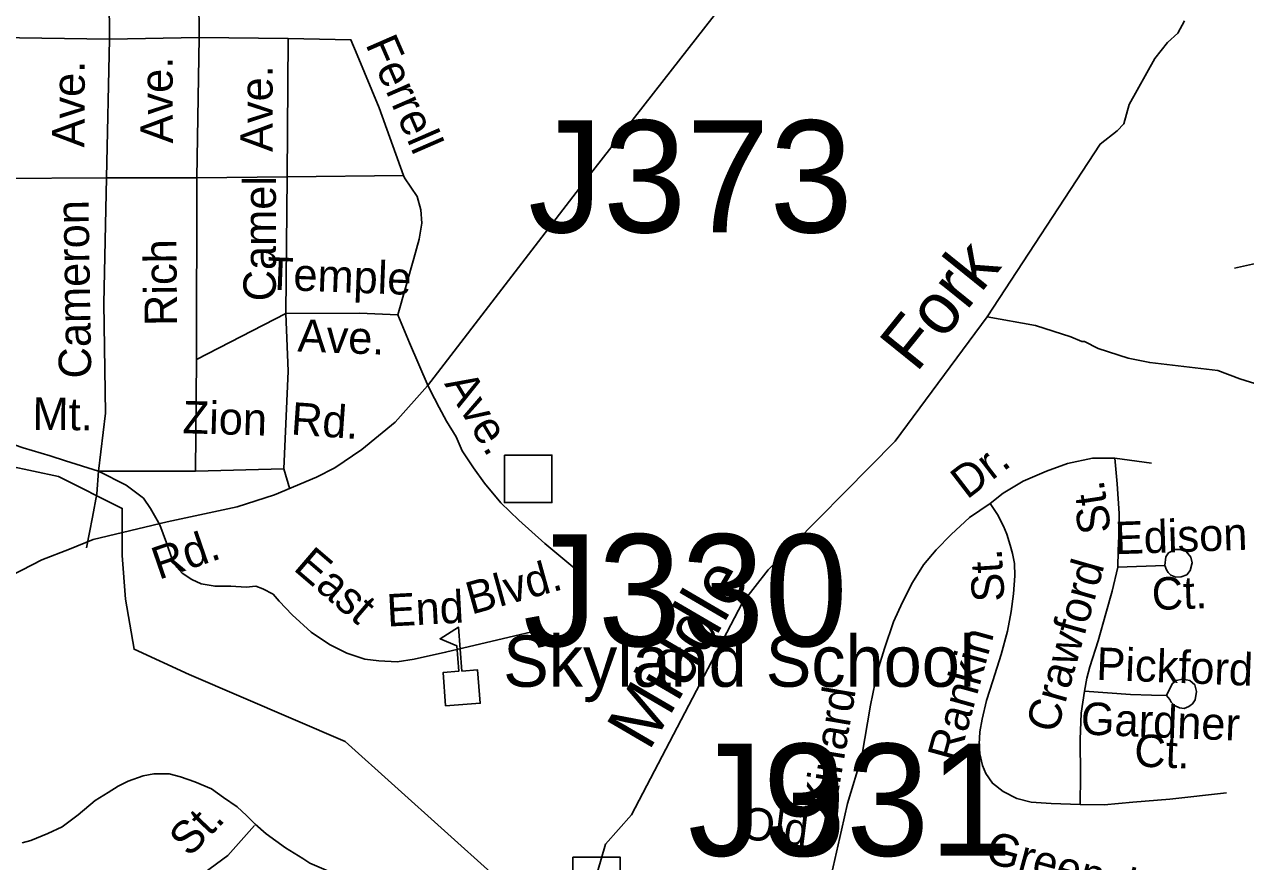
# Model space of a CAD drawing. Extents: x 1547597 to 1699558, y 810033 to 920809.
# Drawn here: x 1638613 to 1642191, y 857601 to 860053 of the extents above; entities that cross this region are included whole.
import ezdxf

# ---------------------------------------------------------------- set-up
doc = ezdxf.new("R2010")
doc.units = 0
for name, color, linetype in [('Exist Cultural Educational Facility High CELL', 7, 'Continuous'), ('Exist Cultural Educational Facility High Label', 7, 'Continuous'), ('Exist Hydrographic Creek Single Shore', 7, 'Continuous'), ('Exist Hydrographic Misc Water Feature', 7, 'Continuous'), ('Exist Road Non-System Structure Non-Sys Other CELL', 7, 'Continuous'), ('Exist Road Non-System Structure Non-Sys Other Number Label', 7, 'Continuous'), ('Exist Road Non-System Type 51', 7, 'Continuous'), ('Exist Road Non-System Type 51 Label', 7, 'Continuous'), ('Exist Road Primary US Divided Attributed', 7, 'Continuous'), ('Exist Road Primary US Label', 7, 'Continuous'), ('Old_Level_32', 7, 'Continuous')]:
    doc.layers.add(name, color=color, linetype=linetype)

msp = doc.modelspace()

# ---------------------------------------------------------------- linework, layer by layer
at = {"layer": 'Exist Cultural Educational Facility High CELL'}
msp.add_lwpolyline([(1639847.4, 858057.1), (1639839.9, 858154.7), (1639885.8, 858158.2), (1639880.1, 858233.1), (1639831.3, 858253.6), (1639885.5, 858287.1), (1639895.4, 858159), (1639941.3, 858162.5), (1639948.8, 858064.9)], close=True, dxfattribs=at)
at = {"layer": 'Exist Hydrographic Creek Single Shore'}
msp.add_lwpolyline([(1640284.2, 857511.6), (1640292.4, 857570.4), (1640315.6, 857651.7), (1640392, 857737.7), (1640716.6, 858357.6), (1640792.5, 858455.7), (1641165, 858832.4), (1641434, 859196.6), (1641764.9, 859702.9), (1641815.5, 859742), (1641834.5, 859762), (1641850.4, 859819), (1641925.8, 859953), (1641962.2, 860000.5), (1641993.3, 860027.9), (1642012.3, 860063.8)], dxfattribs=at)
at = {"layer": 'Exist Hydrographic Misc Water Feature'}
for points in [[(1640287.5, 857369.4), (1640221.5, 857352.9), (1640095.9, 857429), (1639989.5, 857559.7), (1639552.8, 857952.6), (1639096.5, 858149), (1638934.5, 858222.7), (1638910, 858370), (1638900.2, 858497.7), (1638900.2, 858635.2), (1638713.7, 858728.5), (1638345.7, 858807.1), (1638115.1, 858974), (1637874.7, 859170.5), (1637801.5, 859306.6), (1637776.9, 859512.9), (1637767.1, 859962.2), (1637830.9, 860075.1)], [(1642293.7, 858977.7), (1642174.2, 859014.6), (1642110.4, 859039.1), (1641910.8, 859062.7), (1641846.9, 859075.2), (1641759.1, 859103.9), (1641719.4, 859124.2), (1641711.4, 859124.3), (1641679.5, 859138.5), (1641575.8, 859171.4), (1641434, 859196.6)]]:
    msp.add_lwpolyline(points, dxfattribs=at)
at = {"layer": 'Exist Road Non-System Structure Non-Sys Other CELL'}
for points in [[(1640019.7, 858791.7), (1640158.7, 858791.7), (1640158.7, 858652.7), (1640019.7, 858652.7)], [(1640220.1, 857613.3), (1640359.1, 857613.3), (1640359.1, 857474.3), (1640220.1, 857474.3)]]:
    msp.add_lwpolyline(points, close=True, dxfattribs=at)
at = {"layer": 'Exist Road Non-System Type 51'}
for p, q in [((1638860.5, 860453.6), (1638862.4, 860009.7)), ((1639122.5, 860454.4), (1639125.4, 860015.1)), ((1638862.4, 860009.7), (1638501.9, 860015.9)), ((1638862.4, 860009.7), (1638854, 859604.1)), ((1639125.4, 860015.1), (1638862.4, 860009.7)), ((1639125.4, 860015.1), (1639118.4, 859604)), ((1639385.8, 860012.3), (1639125.4, 860015.1)), ((1639385.8, 860012.3), (1639383, 859606.8)), ((1638854, 859604.1), (1638493.5, 859601.5)), ((1639118.4, 859604), (1638854, 859604.1)), ((1639117.4, 859071.7), (1639118.4, 859604)), ((1639383, 859606.8), (1639118.4, 859604)), ((1639379, 859206.2), (1639383, 859606.8)), ((1639724.1, 859611), (1639383, 859606.8)), ((1639379, 859206.2), (1639117.4, 859071.7)), ((1639117.4, 859071.7), (1639114.9, 858744.1)), ((1641915.9, 858768), (1641807.9, 858783)), ((1638830.6, 858744.1), (1639114.9, 858744.1)), ((1639114.9, 858744.1), (1639373.9, 858751.5)), ((1639373.9, 858751.5), (1639391, 858691.4)), ((1641817.2, 858463.1), (1641955.2, 858467.8))]:
    msp.add_line(p, q, dxfattribs=at)
for points in [[(1639385.8, 860012.3), (1639570.1, 860008.3), (1639588.6, 859964.6), (1639652.3, 859808.6), (1639724.1, 859611)], [(1638830.6, 858744.1), (1638850.9, 858914.3), (1638846.4, 859235.8), (1638854, 859604.1)], [(1639707.6, 859202.9), (1639754.6, 859367.3), (1639769.7, 859424.4), (1639778.1, 859471.3), (1639774.7, 859510.3), (1639764.6, 859548.9), (1639727.1, 859604), (1639724.1, 859611)], [(1643409.9, 859015.2), (1643258.1, 859110.5), (1643137.9, 859198.6), (1642988, 859306.7), (1642882.8, 859377.7), (1642840.7, 859405.2), (1642805.8, 859417.3), (1642788.7, 859418.2), (1642758.1, 859419.1), (1642730.2, 859420.9), (1642695, 859419.1), (1642649.1, 859414.6), (1642580.2, 859407), (1642514.2, 859401.2), (1642458.7, 859390.2), (1642398.7, 859380.6), (1642338.3, 859370.5), (1642251.9, 859358.7), (1642211.3, 859350.6), (1642159.1, 859338.9)], [(1639373.9, 858751.5), (1639386.2, 859037.5), (1639379, 859206.2)], [(1639707.6, 859202.9), (1639595.3, 859207.9), (1639379, 859206.2)], [(1639796.5, 858993.2), (1639741.2, 859120.7), (1639707.6, 859202.9)], [(1640225.6, 858459.9), (1640138.1, 858532.5), (1640061.7, 858601.5), (1640009.6, 858651.8), (1639961.1, 858709.6), (1639929.5, 858754.3), (1639896, 858804.6), (1639878.2, 858845), (1639850.5, 858891.2), (1639828.9, 858931.5), (1639815.2, 858957.6), (1639796.5, 858993.2)], [(1638480.8, 858849.7), (1638559, 858830.4), (1638609.8, 858812.7), (1638688.5, 858789.8), (1638734.2, 858774.6), (1638830.6, 858744.1)], [(1641807.9, 858783), (1641742.5, 858782.5), (1641669.9, 858767.2), (1641607.8, 858744.7), (1641539.6, 858715.2), (1641481.2, 858679.8), (1641443, 858650.3)], [(1641807.9, 858783), (1641815.4, 858707), (1641820.6, 858620.9), (1641820.1, 858554.8), (1641817.6, 858510.9), (1641817.2, 858463.1)], [(1638830.6, 858744.1), (1638825.5, 858678.1), (1638812.9, 858609.5), (1638794.9, 858519.7)], [(1638830.6, 858744.1), (1638911.8, 858703.5), (1638962.6, 858665.4), (1638982.9, 858634.9), (1639010.6, 858587.7)], [(1641443, 858650.3), (1641382.8, 858608.8), (1641328.3, 858559), (1641284.6, 858514.5), (1641247.5, 858469.8), (1641215, 858418.1), (1641186.6, 858360.4), (1641160, 858302.7), (1641133.4, 858224.8), (1641112.9, 858159), (1641092, 858059.2), (1641066.6, 857909.6), (1641025.2, 857770.9), (1641007.1, 857692.8), (1640978.1, 857563.8)], [(1641707.1, 857768.1), (1641621.3, 857770.9), (1641563.3, 857775.2), (1641521.3, 857785.7), (1641481.5, 857805.9), (1641449.8, 857830.2), (1641430.1, 857858.4), (1641420.2, 857882.4), (1641412.5, 857916.6), (1641410.9, 857944.6), (1641413.2, 857980.6), (1641419.4, 858018.5), (1641432.3, 858072.9), (1641450.5, 858130.1), (1641475.1, 858207.9), (1641493.6, 858275.7), (1641504.2, 858333.7), (1641510.9, 858385.2), (1641515.1, 858437.6), (1641513.9, 858474.2), (1641508.9, 858503.1), (1641502, 858527.7), (1641492.2, 858559.7), (1641482.5, 858583.7), (1641464.6, 858617.5), (1641443, 858650.3)], [(1639010.6, 858587.7), (1639029.9, 858534.3), (1639045.1, 858488.6), (1639060.3, 858463.2), (1639075.6, 858445.4), (1639103.5, 858427.6), (1639131.4, 858414.9), (1639172, 858407.3), (1639217.7, 858407.3), (1639263.4, 858404.8), (1639291.3, 858407.3), (1639311.6, 858399.7), (1639342.1, 858384.4), (1639359.9, 858364.1), (1639397.9, 858323.5), (1639453.8, 858272.7), (1639507.1, 858237.1), (1639557.8, 858211.7), (1639611.1, 858194), (1639651.8, 858188.9), (1639705.1, 858186.3), (1639755.8, 858194), (1639847.2, 858214.3), (1640116.3, 858277.8)], [(1641955.2, 858467.8), (1641957.3, 858493.8), (1641965.6, 858505.7), (1641983.6, 858515.5), (1641999.6, 858515.4), (1642017.5, 858509.2), (1642031.3, 858493.1), (1642035.2, 858475.8), (1642029.3, 858453.7), (1642018.9, 858441.3), (1642003, 858435.5), (1641986.9, 858433.6), (1641972.8, 858439.7), (1641965, 858447.6), (1641959.2, 858455.8), (1641955.2, 858467.8)], [(1641817.2, 858463.1), (1641800.6, 858393.2), (1641782.1, 858327.3), (1641759.4, 858247.5), (1641734.7, 858171.8), (1641726.4, 858137.9), (1641719.6, 858100.4)], [(1641959.9, 858087.8), (1641976.2, 858121.6), (1641988.2, 858131.6), (1642006.3, 858135.4), (1642028.2, 858131.2), (1642042.2, 858119.1), (1642048, 858099.2), (1642043.7, 858075), (1642035.6, 858063.2), (1642025.5, 858055.2), (1642011.5, 858049.5), (1641997.6, 858051.6), (1641983.5, 858057.7), (1641973.7, 858067.7), (1641969.6, 858075.7), (1641959.9, 858087.8)], [(1641719.6, 858100.4), (1641709.5, 858036), (1641706.9, 857958), (1641708, 857851.9), (1641707.1, 857768.1)], [(1641719.6, 858100.4), (1641853.9, 858090.7), (1641915.9, 858088.2), (1641959.9, 858087.8)], [(1639789.5, 857450.5), (1639450, 857596.3), (1639429.5, 857610.1), (1639378, 857640.9), (1639321.9, 857682.1), (1639289.2, 857710.8), (1639264, 857736), (1639236.7, 857761.3), (1639196.8, 857788.6), (1639161.1, 857813.8), (1639112.7, 857834.8), (1639070.7, 857849.5), (1639037.1, 857857.9), (1638993, 857857.9), (1638961.5, 857851.6), (1638917.4, 857836.9), (1638888, 857822.2), (1638858.6, 857803.3), (1638820.8, 857780.2), (1638770.4, 857738.1), (1638724.2, 857702.4), (1638682.2, 857683.5), (1638631.7, 857662.5), (1638606.5, 857656.2)], [(1642135.2, 857802.4), (1641969.1, 857783.8), (1641861.1, 857774.8), (1641777.1, 857767.5), (1641707.1, 857768.1)], [(1638534.2, 857361), (1638623.3, 857353.5), (1638724.2, 857347.2), (1638780.9, 857353.5), (1638829.2, 857359.8), (1638877.5, 857378.7), (1638921.6, 857406.1), (1638951.7, 857429.5), (1638976.2, 857448.1), (1639001.4, 857467), (1639054.3, 857504.6), (1639209.4, 857618.3), (1639287.1, 857706.6)]]:
    msp.add_lwpolyline(points, dxfattribs=at)
at = {"layer": 'Exist Road Primary US Divided Attributed'}
msp.add_lwpolyline([(1637020.3, 858371.3), (1637532.5, 858346.4), (1638239.8, 858331.7), (1638299.4, 858336.5), (1638370.1, 858347.6), (1638491.2, 858397.1), (1638605.9, 858454.7), (1638664.5, 858484.7), (1638745.2, 858516.4), (1638814.9, 858544.3), (1639032, 858596.6), (1639236.7, 858640.5), (1639346.4, 858675.7), (1639469.3, 858726.9), (1639523.2, 858754.3), (1639602, 858808.1), (1639699.9, 858887.8), (1639794.3, 858994.9), (1640278.9, 859624.3), (1640989.9, 860535.2)], dxfattribs=at)

# ---------------------------------------------------------------- texts
at = {"layer": 'Exist Cultural Educational Facility High Label'}
msp.add_text('Skyland School', height=150, dxfattribs=at).set_placement((1640016, 858113))
at = {"layer": 'Exist Road Non-System Structure Non-Sys Other Number Label'}
for s, p in [('J373', (1640089.2, 859444)), ('J330', (1640074.3, 858231.8)), ('J9', (1640557.3, 857617.9)), ('J331', (1640557.3, 857617.9))]:
    msp.add_text(s, height=328.08, dxfattribs=at).set_placement(p)
at = {"layer": 'Exist Road Non-System Type 51 Label'}
for s, rotation, p in [('Ferrell', 293.5548, (1639611.5, 859995.8)), ('Ave.', 89.7287, (1638789.2, 859692.5)), ('Ave.', 90.2896, (1639048.6, 859704.6)), ('Ave.', 90.0328, (1639340.6, 859679.6)), ('Camel', 89.9729, (1639350, 859242.1)), ('Cameron', 90.9205, (1638809.5, 859016.8)), ('Rich', 90.578, (1639061, 859170.3)), ('Temple', 357.846, (1639322.5, 859276.9)), ('Ave.', 357.846, (1639412.5, 859095.3)), ('Ave.', 300.9314, (1639842.4, 859000.5)), ('Mt.', 359.4811, (1638636.7, 858865.6)), ('Zion', 358.3322, (1639075.9, 858855.8)), ('Rd.', 356.0741, (1639392.4, 858852.2)), ('Dr.', 37.6064, (1641375, 858660)), ('St.', 98.6101, (1641798, 858568.1)), ('Edison', 1.9925, (1641809.7, 858501)), ('East', 319.414, (1639398.1, 858457.2)), ('St.', 93.4353, (1641485.6, 858364.1)), ('Blvd.', 15.5171, (1639923, 858323.9)), ('Crawford', 74.1614, (1641637.8, 857973.6)), ('Ct.', 1.9925, (1641918, 858337.5)), ('End', 3.065, (1639677.3, 858289.1)), ('Rankin', 74.5076, (1641349.3, 857887.7)), ('Pickford', 357.7296, (1641752.8, 858133.8)), ('Kinard', 80.3419, (1640988.2, 857742.1)), ('Gardner', 357.7296, (1641707.3, 857973.4)), ('Ct.', 357.7296, (1641863.9, 857879.6)), ('St.', 45.8645, (1639096.7, 857611.2)), ('Old', 352.908, (1640708, 857668.9)), ('Greensboro', 344.8333, (1641424, 857600.5))]:
    msp.add_text(s, height=95, rotation=rotation, dxfattribs=at).set_placement(p)
at = {"layer": 'Exist Road Primary US Label'}
msp.add_text('Rd.', height=95, rotation=18.9828, dxfattribs=at).set_placement((1639007.1, 858425.8))
at = {"layer": 'Old_Level_32'}
for s, rotation, p in [('Fork', 51.1289, (1641226.7, 859030.6)), ('Middle', 59.6926, (1640442.9, 857921.6))]:
    msp.add_text(s, height=150, rotation=rotation, dxfattribs=at).set_placement(p)

doc.saveas('drawing.dxf')
